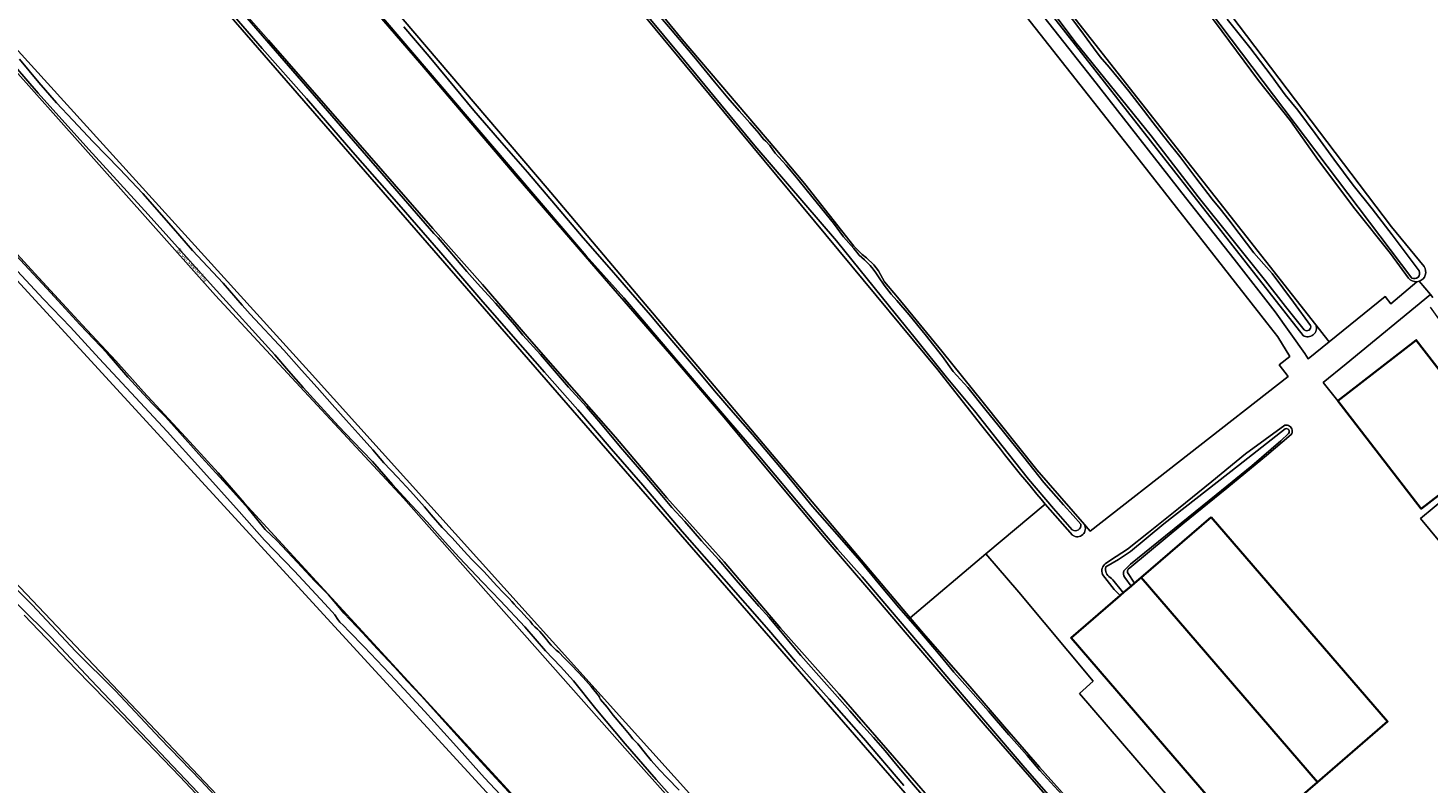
# Model space of a CAD drawing. Header units: metres. Extents: x 149984 to 156489, y 469398 to 478068.
# Tile 418 of 656: x 152881 to 153192, y 474828 to 474996. Entities that reach past the tile are written whole.
import ezdxf
from ezdxf.enums import TextEntityAlignment as Align

# ---------------------------------------------------------------- set-up
doc = ezdxf.new("R2010")
doc.units = ezdxf.units.M
doc.header["$LTSCALE"] = 0.75
for name, color, linetype, lineweight in [('B-WE-GR-GRAS-GV', 252, 'Continuous', 13), ('B-WE-OG-BEBOUWING-GV', 6, 'Continuous', 35), ('B-WE-OG-BEBOUWING_LOODS-GV', 6, 'Continuous', 18), ('B-WE-OG-TERREIN_ERF-GV', 252, 'Continuous', 18), ('B-WE-OG-TERREIN_OEVER-GV', 252, 'Continuous', 18), ('B-WE-OG-TOPOGRAFIE-T18', 7, 'Continuous', 18), ('B-WE-OG-WATER-GV', 252, 'Continuous', 18), ('B-WE-OG-WATER_SLOOT-GV', 252, 'Continuous', 18)]:
    doc.layers.add(name, color=color, linetype=linetype, lineweight=lineweight)
doc.styles.add('NLCS-ISO-M500-T18', font='NLCS-ISO.ttf', dxfattribs={"height": 0.9})

msp = doc.modelspace()

# ---------------------------------------------------------------- linework, layer by layer
at = {"layer": 'B-WE-GR-GRAS-GV', "flags": 128}
for points in [[(152904.45, 475316.603), (152910.741, 475309.46), (152982.443, 475215.334), (153087.665, 475078.617), (153184.01, 474951.492), (153191.224, 474942.649)], [(153117.104, 474883.923), (153161.062, 474918.219), (153159.104, 474920.812), (153161.427, 474922.652), (153158.771, 474927.045), (153156.337, 474930.15), (153126.624, 474968.055), (153067.489, 475043.197), (153005.673, 475121.897), (153003.88, 475124.181), (152978.854, 475156.042), (152939.563, 475206.313), (152935.595, 475209.884), (152929.112, 475213.986), (152923.821, 475217.557), (152921.968, 475219.805), (152916.209, 475226.791), (152915.751, 475227.347), (152914.501, 475229.124), (152875.499, 475284.511), (152874.594, 475283.879), (152871.742, 475287.792), (152870.86, 475290.372)], [(152807.113, 475193.36), (152835.535, 475149.901), (152849.492, 475131.941), (152859.533, 475120.51), (152996.556, 474960.005), (153077.139, 474864.717), (153093.965, 474878.912), (153107.12, 474889.919)], [(152965.03, 475179.106), (152986.702, 475151.347), (152997.064, 475138.522), (153001.755, 475132.524), (153007.9, 475124.598), (153016.328, 475113.796), (153021.706, 475106.636), (153028, 475098.739), (153042.488, 475080.213), (153054.126, 475065.368), (153062.171, 475054.918), (153092.988, 475015.699), (153117.66, 474984.347), (153138.264, 474957.984), (153149.1, 474944.297), (153158.215, 474932.63), (153164.776, 474923.367), (153165.474, 474922.177), (153170.139, 474925.942), (153169.852, 474926.307), (153167.193, 474929.689)], [(153187.787, 474940.091), (153183.753, 474945.558), (153175.893, 474955.487), (153167.813, 474966.189), (153161.599, 474974.979), (153154.487, 474983.955), (153144.682, 474997.081), (153138.361, 475005.356), (153132.887, 475012.83), (153124.317, 475024.128), (153113.297, 475038.595), (153106.828, 475047.193), (153098.313, 475058.533), (153097.914, 475059.069), (153080.506, 475081.704), (153073.811, 475090.972), (153040.291, 475133.953), (153025.684, 475152.605), (153006.05, 475178.111)], [(153092.794, 474907.684), (153083.267, 474919.713), (153039.311, 474972.685), (152983.315, 475040.482), (152978.124, 475046.547), (152967.89, 475058.644), (152958.94, 475069.246), (152946.737, 475083.951), (152935.608, 475097.472), (152927.052, 475107.838), (152917.997, 475118.78), (152909.719, 475128.675), (152900.664, 475139.568), (152891.947, 475150.019), (152882.286, 475161.823)], [(152751.569, 475143.302), (152750.027, 475145.523), (152749.119, 475145.139), (152693.959, 475079.261), (152696.018, 475076.5), (152703.077, 475067.037), (152727.09, 475034.843), (152750.573, 475007.902), (152846.69, 474905.96), (152973.753, 474772.161), (153001.22, 474743.172), (153046.023, 474695.886), (153073.339, 474727.645), (152807.424, 475017.462)], [(153092.094, 474748.805), (153081.51, 474760.66), (153065.922, 474777.853), (153047.743, 474797.811), (153031.347, 474816.047), (153014.398, 474835.079), (152964.651, 474891.214), (152941.714, 474915.972), (152922.975, 474936.233), (152847.782, 475020.644), (152814.466, 475057.94), (152789.573, 475086.552), (152786.823, 475090.191), (152771.994, 475112.661), (152757.665, 475133.684)], [(153164.38, 474927.375), (153156.86, 474936.94), (153120.3, 474983.54), (153107.44, 475000), (153107.08, 475000.45), (153097.133, 475013.165), (153085.084, 475028.064), (153069.41, 475047.909), (153055.57, 475065.293), (153046.214, 475077.513), (153035.676, 475091.069), (153028.24, 475100.998), (153021.694, 475109.174), (153009.971, 475123.995), (153007.235, 475127.454), (153004.541, 475130.861)], [(153012.376, 475126.594), (153167.193, 474929.689), (153169.852, 474926.307), (153170.139, 474925.942), (153182.613, 474936.012), (153183.862, 474934.349), (153189.613, 474939.281)], [(153114.144, 474817.375), (153093.828, 474840.757), (153077.753, 474859.483), (153068.391, 474870.42), (153058.076, 474882.492), (153049.913, 474892.172), (153041.872, 474901.872), (153035.876, 474909.128), (153023.818, 474923.257), (153009.286, 474939.959), (152989.701, 474962.686), (152968.305, 474987.889), (152953.757, 475004.768), (152947.282, 475012.132), (152945.303, 475014.308), (152938.541, 475022.517), (152931.584, 475030.833), (152921.333, 475042.785), (152911.406, 475054.363), (152904.169, 475062.98), (152895.212, 475073.396), (152884.92, 475085.739), (152875.239, 475097)], [(152877.856, 475058.491), (152883.227, 475052.276), (152888.609, 475046.126), (152891.916, 475041.909), (152896.262, 475037.093), (152903.661, 475028.592), (152910.794, 475020.427), (152915.526, 475014.903), (152921.352, 475008.088), (152934.673, 474992.922), (152951.538, 474973.618), (152971.162, 474951.102), (152982.184, 474938.665), (152992.597, 474926.584), (153002.575, 474915.211), (153011.714, 474904.754), (153023.1, 474891.31), (153035.888, 474877.128), (153048.346, 474862.398), (153061.366, 474847.704), (153073.65, 474833.578), (153085.895, 474819.554)], [(152809.644, 475020.201), (152810.443, 475019.334), (152868.292, 474956.515), (152873.262, 474951.448), (152882.828, 474941.082), (152893.367, 474929.728), (152900.805, 474921.721), (152906.96, 474914.804), (152917.267, 474903.764), (152923.525, 474896.872), (152929.332, 474890.211), (153074.813, 474732.063), (153075.97, 474730.35), (153076.185, 474730.571), (153093.21, 474747.166), (153093.895, 474747.834), (153093.995, 474747.912), (153096.035, 474749.508), (153096.498, 474749.87), (153094.978, 474751.557)], [(153008.489, 475015.094), (153026.56, 474993.043), (153047.102, 474968.917), (153053.667, 474961.044), (153064.671, 474947.193), (153066.518, 474945.284), (153067.429, 474944.582), (153069.058, 474943.054), (153070.089, 474941.688), (153071.459, 474939.247), (153074.337, 474935.815), (153084.199, 474923.899), (153093.367, 474912.445), (153105.288, 474897.519), (153115.835, 474885.406), (153117.104, 474883.923)], [(153190.182, 474939.399), (153192.699, 474936.413), (153193.192, 474935.783)], [(153193.192, 474935.783), (153192.699, 474936.413), (153173.964, 474921.077), (153168.866, 474916.906), (153172.101, 474912.869), (153177.351, 474916.926), (153189.508, 474926.32), (153208.033, 474902.346), (153213.501, 474906.625), (153212.162, 474908.316), (153197.249, 474927.215), (153192.681, 474933.612)], [(152819.8, 474882.405), (152886.392, 474814.938), (152984.353, 474712.234), (153007.458, 474689.148), (153023.498, 474672.545), (153023.522, 474672.571), (153043.479, 474693.426), (153043.614, 474693.568), (153042.387, 474694.437), (153040.81, 474695.962), (153031.869, 474705.49), (153019.84, 474718.21), (153007.592, 474731.251), (152993.851, 474745.84), (152983.751, 474756.851), (152976.772, 474764.144), (152958.904, 474783.225), (152940.926, 474802.206), (152926.89, 474816.864), (152914.999, 474829.482), (152902.119, 474842.866), (152891.964, 474853.311), (152880.437, 474865.244)]]:
    msp.add_lwpolyline(points, dxfattribs=at)
for points in [[(152755.638, 475146.347), (152761.577, 475136.287), (152766.084, 475128.653), (152786.722, 475097.035), (152796.115, 475084.203), (152878.4, 474991.334), (152943.752, 474919.368), (153094.978, 474751.557), (153096.498, 474749.87), (153103.603, 474756.118), (153114.733, 474765.904), (153122.478, 474772.259), (152828.519, 475110.633), (152824.009, 475115.893), (152819.144, 475122.452), (152814.22, 475129.267), (152810.198, 475135.148), (152787.128, 475170.364), (152781.396, 475179.115), (152779.181, 475182.496), (152753.12, 475150.613), (152755.634, 475146.354)], [(153077.139, 474864.717), (153080.081, 474861.238), (153090.838, 474848.904), (153098.089, 474840.484), (153105.886, 474831.54), (153114.75, 474821.597), (153121.64, 474813.664), (153128.987, 474805.232), (153142.54, 474790.078), (153143.189, 474789.388), (153155.952, 474800.053), (153155.242, 474800.83), (153114.742, 474847.887), (153117.783, 474850.635), (153101.305, 474870.374), (153093.965, 474878.912)]]:
    msp.add_lwpolyline(points, close=True, dxfattribs=at)
at = {"layer": 'B-WE-GR-GRAS-GV'}
for points in [[(153191.224, 474942.649, -0.4962625), (153190.182, 474939.399)], [(153189.613, 474939.281, -0.2474333), (153187.787, 474940.091)], [(153167.193, 474929.689, -0.7339341), (153164.38, 474927.375)], [(153107.12, 474889.919, -0.0086657), (153092.794, 474907.684)]]:
    msp.add_lwpolyline(points, format="xyb", dxfattribs=at)
at = {"layer": 'B-WE-OG-BEBOUWING-GV', "flags": 128}
for points in [[(153177.351, 474916.926), (153172.101, 474912.869), (153190.627, 474888.896), (153202.365, 474897.966), (153208.033, 474902.346), (153189.508, 474926.32)], [(153143.957, 474887.056), (153128.415, 474873.645), (153167.604, 474828.232), (153183.145, 474841.643)], [(153126.97, 474872.398), (153126.195, 474871.729), (153124.587, 474870.342), (153123.746, 474869.616), (153112.874, 474860.234), (153152.062, 474814.82), (153167.604, 474828.232), (153128.415, 474873.645)]]:
    msp.add_lwpolyline(points, close=True, dxfattribs=at)
at = {"layer": 'B-WE-OG-BEBOUWING_LOODS-GV', "flags": 128}
msp.add_lwpolyline([(153202.573, 474896.773), (153190.447, 474886.729), (153215.826, 474856.091), (153227.952, 474866.135)], close=True, dxfattribs=at)
at = {"layer": 'B-WE-OG-TERREIN_ERF-GV', "flags": 128}
for points in [[(153189.613, 474939.281), (153183.862, 474934.349), (153182.613, 474936.012), (153170.139, 474925.942), (153165.474, 474922.177), (153164.776, 474923.367), (153158.215, 474932.63), (153149.1, 474944.297), (153138.264, 474957.984), (153117.66, 474984.347), (153092.988, 475015.699), (153062.171, 475054.918), (153054.126, 475065.368), (153042.488, 475080.213), (153028, 475098.739), (153021.706, 475106.636), (153016.328, 475113.796), (153007.9, 475124.598), (153001.755, 475132.524), (152997.064, 475138.522), (152986.702, 475151.347), (152965.03, 475179.106)], [(152978.854, 475156.042), (153003.88, 475124.181), (153005.673, 475121.897), (153067.489, 475043.197), (153126.624, 474968.055), (153156.337, 474930.15), (153158.771, 474927.045), (153161.427, 474922.652), (153159.104, 474920.812), (153161.062, 474918.219), (153117.104, 474883.923), (153115.835, 474885.406)], [(153229.005, 474852.039), (153227.353, 474854.163), (153233.959, 474859.399), (153231.578, 474862.707), (153227.952, 474866.135), (153215.826, 474856.091), (153190.447, 474886.729), (153202.573, 474896.773), (153202.365, 474897.966), (153190.627, 474888.896), (153172.101, 474912.869), (153168.866, 474916.906), (153173.964, 474921.077), (153192.699, 474936.413), (153190.182, 474939.399)], [(153136.747, 474888.939), (153144.111, 474894.953), (153151.616, 474901.046), (153160.35, 474907.412)], [(153161.754, 474905.355), (153156.282, 474900.709), (153147.471, 474893.427), (153137.706, 474885.534), (153126.328, 474876.156), (153125.581, 474875.514)], [(153113.185, 474882.997), (153107.12, 474889.919), (153093.965, 474878.912), (153101.305, 474870.374), (153117.783, 474850.635), (153114.742, 474847.887), (153155.242, 474800.83), (153155.952, 474800.053), (153143.189, 474789.388), (153142.54, 474790.078)], [(153120.426, 474876.67), (153121.614, 474877.45), (153125.432, 474879.957), (153130.096, 474883.601), (153136.747, 474888.939)], [(153125.414, 474874.72), (153126.97, 474872.398), (153128.415, 474873.645), (153143.957, 474887.056), (153183.145, 474841.643), (153167.604, 474828.232), (153152.062, 474814.82), (153112.874, 474860.234), (153123.746, 474869.616), (153122.469, 474870.949), (153119.865, 474874.32)]]:
    msp.add_lwpolyline(points, dxfattribs=at)
at = {"layer": 'B-WE-OG-TERREIN_ERF-GV'}
for points in [[(153190.182, 474939.399, -0.0664763), (153189.613, 474939.281)], [(153160.35, 474907.412, -0.4234649), (153161.956, 474906.339)], [(153161.956, 474906.339, -0.193289), (153161.754, 474905.355)], [(153115.835, 474885.406, -0.7861195), (153113.185, 474882.997)], [(153119.865, 474874.32, -0.1683033), (153119.799, 474875.688)], [(153119.799, 474875.688, -0.1417254), (153120.426, 474876.67)], [(153125.581, 474875.514, 0.1578649), (153125.414, 474874.72)]]:
    msp.add_lwpolyline(points, format="xyb", dxfattribs=at)
at = {"layer": 'B-WE-OG-TERREIN_OEVER-GV', "flags": 128}
for points in [[(153191.224, 474942.649), (153184.01, 474951.492), (153087.665, 475078.617), (152982.443, 475215.334), (152910.741, 475309.46), (152904.45, 475316.603)], [(152900.266, 475315.645), (152902.38, 475313.743), (152978.246, 475215.309), (152993.674, 475194.614), (153006.05, 475178.111), (153025.684, 475152.605), (153040.291, 475133.953), (153073.811, 475090.972), (153080.506, 475081.704), (153097.914, 475059.069), (153098.313, 475058.533), (153106.828, 475047.193), (153113.297, 475038.595), (153124.317, 475024.128), (153132.887, 475012.83), (153138.361, 475005.356), (153144.682, 474997.081), (153154.487, 474983.955), (153161.599, 474974.979), (153167.813, 474966.189), (153175.893, 474955.487), (153183.753, 474945.558), (153187.787, 474940.091)], [(153113.153, 474884.22), (153108.94, 474888.942), (153103.397, 474895.442), (153097.517, 474902.908), (153091.454, 474910.626), (153085.177, 474918.199), (153078.28, 474926.763), (153072.579, 474933.788), (153060.828, 474948.356), (153042.694, 474969.417), (153026.027, 474989.643), (153003.875, 475016.322), (152983.821, 475040.705), (152969.37, 475057.366), (152880.199, 475165.33), (152877.42, 475166.786), (152872.526, 475168.241), (152872.138, 475168.381), (152867.283, 475174.721), (152860.171, 475184.667), (152853.746, 475194.458), (152846.632, 475205.159), (152839.285, 475216.088), (152834.095, 475224.471)], [(153142.54, 474790.078), (153128.987, 474805.232), (153121.64, 474813.664), (153114.75, 474821.597), (153105.886, 474831.54), (153098.089, 474840.484), (153090.838, 474848.904), (153080.081, 474861.238), (153077.139, 474864.717), (152996.556, 474960.005), (152859.533, 475120.51), (152849.492, 475131.941), (152835.535, 475149.901), (152807.113, 475193.36)], [(152804.345, 475191.414), (152808.714, 475183.911), (152821.637, 475164.525), (152832.105, 475149.16), (152840.368, 475136.989), (152843.638, 475133), (152850.504, 475125.251), (152859.061, 475115.618), (152867.691, 475105.35), (152875.239, 475097), (152884.92, 475085.739), (152895.212, 475073.396), (152904.169, 475062.98), (152911.406, 475054.363), (152921.333, 475042.785), (152931.584, 475030.833), (152938.541, 475022.517), (152945.303, 475014.308), (152947.282, 475012.132), (152953.757, 475004.768), (152968.305, 474987.889), (152989.701, 474962.686), (153009.286, 474939.959), (153023.818, 474923.257)], [(153139.486, 474789.36), (153102.601, 474831.389), (153093.981, 474841.539), (153086.141, 474850.714), (153079.25, 474858.818), (153074.523, 474864.351), (153066.461, 474873.764), (153061.032, 474879.889), (153058.497, 474882.884), (153050.689, 474892.206), (153043.683, 474900.472), (153036.389, 474909.001), (153028.757, 474917.89), (153021.462, 474926.462), (153013.585, 474935.687), (153005.249, 474945.013), (152925.558, 475038.383), (152882.661, 475089.1), (152849.605, 475127.202), (152841.932, 475135.669), (152812.45, 475179.394), (152809.193, 475184.457), (152805.243, 475190.755)], [(152787.128, 475170.364), (152810.198, 475135.148), (152814.22, 475129.267), (152819.144, 475122.452), (152824.009, 475115.893), (152828.519, 475110.633), (153122.478, 474772.259), (153122.652, 474772.411), (153124.264, 474773.826)], [(152882.286, 475161.823), (152891.947, 475150.019), (152900.664, 475139.568), (152909.719, 475128.675), (152917.997, 475118.78), (152927.052, 475107.838), (152935.608, 475097.472), (152946.737, 475083.951), (152958.94, 475069.246), (152967.89, 475058.644), (152978.124, 475046.547), (152983.315, 475040.482), (153039.311, 474972.685), (153083.267, 474919.713), (153092.794, 474907.684)], [(152757.665, 475133.684), (152771.994, 475112.661), (152786.823, 475090.191), (152789.573, 475086.552), (152814.466, 475057.94), (152847.782, 475020.644), (152922.975, 474936.233), (152941.714, 474915.972), (152964.651, 474891.214), (153014.398, 474835.079), (153031.347, 474816.047), (153047.743, 474797.811), (153065.922, 474777.853), (153081.51, 474760.66), (153092.094, 474748.805)], [(153094.978, 474751.557), (152943.752, 474919.368), (152878.4, 474991.334), (152796.115, 475084.203), (152786.722, 475097.035), (152766.084, 475128.653), (152761.577, 475136.287)], [(153188.512, 474940.091), (153096.399, 475062.009), (153089.632, 475070.789), (153067.187, 475100.858), (153049.774, 475123.067), (153040.618, 475134.383)], [(153007.786, 475127.843), (153007.235, 475127.454), (153009.971, 475123.995), (153021.694, 475109.174), (153028.24, 475100.998), (153035.676, 475091.069), (153046.214, 475077.513), (153055.57, 475065.293), (153069.41, 475047.909), (153085.084, 475028.064), (153097.133, 475013.165), (153107.08, 475000.45), (153107.44, 475000), (153120.3, 474983.54), (153156.86, 474936.94), (153164.38, 474927.375)], [(153164.645, 474928.587), (153160.463, 474933.75), (153156.04, 474939.454), (153141.115, 474958.105), (153130.636, 474971.637), (153113.692, 474992.625), (153103.138, 475006.788), (153096.033, 475015.518), (153088.438, 475025.04), (153081.171, 475034.028), (153072.955, 475044.34), (153060.022, 475060.785), (153049.39, 475074.228), (153041.925, 475084.117), (153033.794, 475094.501), (153026.654, 475104.278), (153019.082, 475113.594), (153010.752, 475124.07), (153010.423, 475124.489), (153007.786, 475127.843)], [(153167.193, 474929.689), (153012.376, 475126.594)], [(153085.895, 474819.554), (153073.65, 474833.578), (153061.366, 474847.704), (153048.346, 474862.398), (153035.888, 474877.128), (153023.1, 474891.31), (153011.714, 474904.754), (153002.575, 474915.211), (152992.597, 474926.584), (152982.184, 474938.665), (152971.162, 474951.102), (152951.538, 474973.618), (152934.673, 474992.922), (152921.352, 475008.088), (152915.526, 475014.903), (152910.794, 475020.427), (152903.661, 475028.592), (152896.262, 475037.093), (152891.916, 475041.909), (152888.609, 475046.126), (152883.227, 475052.276), (152877.856, 475058.491)], [(153075.743, 474827.472), (153066.784, 474837.973), (153059.208, 474846.628), (153051.699, 474855.007), (153045.793, 474861.94), (153035.8, 474873.349), (153026.558, 474883.841), (153017.811, 474894.126), (153010.761, 474902.177), (153003.377, 474910.863), (152995.94, 474919.189), (152989.563, 474926.516), (152981.879, 474935.337), (152972.932, 474945.703), (152963.603, 474956.417), (152953.391, 474968.015), (152943.135, 474979.947), (152933.288, 474991.013), (152922.327, 475003.728), (152912.361, 475015.462), (152899.476, 475030.239), (152889.299, 475042.103), (152878.095, 475054.919)], [(153075.97, 474730.35), (153074.813, 474732.063), (152929.332, 474890.211), (152923.525, 474896.872), (152917.267, 474903.764), (152906.96, 474914.804), (152900.805, 474921.721), (152893.367, 474929.728), (152882.828, 474941.082), (152873.262, 474951.448), (152868.292, 474956.515), (152810.443, 475019.334), (152809.644, 475020.201)], [(152807.424, 475017.462), (153073.339, 474727.645), (153073.909, 474728.231), (153075.97, 474730.35)], [(153115.835, 474885.406), (153105.288, 474897.519), (153093.367, 474912.445), (153084.199, 474923.899), (153074.337, 474935.815), (153071.459, 474939.247), (153070.089, 474941.688), (153069.058, 474943.054), (153067.429, 474944.582), (153066.518, 474945.284), (153064.671, 474947.193), (153053.667, 474961.044), (153047.102, 474968.917), (153026.56, 474993.043), (153008.489, 475015.094)], [(152919.389, 475010.048), (152971.388, 474950.014), (152972.348, 474948.993), (152974.962, 474945.957), (152978.711, 474941.55), (152981.097, 474938.893), (152985.083, 474934.505), (152989.39, 474929.62), (152991.182, 474927.427), (152995.06, 474923.136), (153001.31, 474915.864), (153005.304, 474911.48), (153008.465, 474907.831), (153012.858, 474902.528), (153017.1, 474897.654), (153022.007, 474891.807), (153024.273, 474889.191), (153027.124, 474886.032), (153030.831, 474881.794), (153034.691, 474877.552), (153039, 474872.529), (153042.146, 474868.891), (153043.577, 474867.258), (153045.842, 474864.74), (153048.71, 474861.253), (153052.896, 474856.323), (153056.855, 474851.825), (153060.427, 474847.796), (153063.794, 474844.031), (153066.095, 474841.324), (153068.983, 474838.098), (153071.583, 474835.127), (153073.9, 474832.333), (153077.482, 474828.145), (153080.201, 474824.954)], [(153109.3, 475002.701), (153115.04, 474995.043), (153117.826, 474991.196), (153119.342, 474989.158), (153121.351, 474986.896), (153123.409, 474984.41), (153125.664, 474981.544), (153128.919, 474977.364), (153131.087, 474974.549), (153134.315, 474970.474), (153136.985, 474967.095), (153140.554, 474962.361), (153144.215, 474957.632), (153145.977, 474955.466), (153147.867, 474953.003), (153150.177, 474950.009), (153153.477, 474945.719), (153155.682, 474943.173), (153157.486, 474941.076), (153162.269, 474934.703), (153166.018, 474929.561)], [(153020.823, 474999.047), (153023.923, 474995.423), (153029.133, 474989.228), (153033.718, 474983.622), (153036.708, 474980.071), (153039.184, 474977.235), (153041.572, 474974.545), (153043.654, 474972.165), (153044.03, 474971.637), (153044.621, 474970.935), (153045.137, 474970.44), (153045.975, 474969.486), (153047.183, 474967.84), (153049.602, 474965.148), (153052.181, 474962.015), (153055.585, 474957.809), (153060.149, 474952.271), (153062.387, 474949.276), (153064.658, 474946.665), (153065.306, 474945.818), (153065.813, 474945.167), (153067.005, 474944.113), (153067.639, 474943.541), (153068.302, 474942.902), (153068.908, 474942.068), (153069.536, 474941.259), (153070.133, 474940.35), (153071.345, 474938.496), (153072.956, 474936.495), (153074.214, 474935.086), (153076.915, 474931.939), (153080.495, 474927.576), (153084.305, 474922.692), (153086.704, 474919.328), (153089.938, 474915.767), (153093.743, 474911.035), (153097.874, 474905.951), (153102.401, 474900.317), (153106.821, 474894.708), (153111.175, 474889.776), (153113.305, 474887.417), (153115.033, 474885.457)], [(153147.493, 474997.543), (153152.528, 474991.282), (153157.265, 474985.046), (153160.381, 474980.759), (153163.235, 474977.316), (153167.027, 474972.149), (153171.214, 474966.509), (153175.498, 474960.713), (153179.686, 474955.438), (153184.122, 474949.705), (153190.14, 474941.659)], [(152964.772, 474995.881), (152970.403, 474989.269), (152974.698, 474984.051), (152980.288, 474977.292), (152985.973, 474970.698), (152992.204, 474963.628), (152998.433, 474956.268), (153004.524, 474948.993), (153010.875, 474941.838), (153015.099, 474936.93), (153019.52, 474931.822), (153022.512, 474928.245), (153026.833, 474923.175), (153030.821, 474918.542), (153033.725, 474915.03), (153037.863, 474910.235), (153042.138, 474905.392), (153050.229, 474895.846), (153055.456, 474889.401), (153061.442, 474882.614), (153065.958, 474877.37), (153070.424, 474872.008), (153074.645, 474866.965), (153079.319, 474861.655), (153083.44, 474856.774), (153086.844, 474852.624), (153090.577, 474848.49), (153094.538, 474843.988), (153099.058, 474838.726), (153103.114, 474834.161), (153105.956, 474830.825), (153110.819, 474825.48)], [(152977.055, 474878.066), (152973.918, 474881.441), (152969.928, 474885.955), (152966.451, 474889.673), (152962.198, 474894.299), (152957.823, 474899.374), (152953.52, 474903.821), (152950.229, 474907.192), (152946.28, 474911.553), (152942.375, 474915.82), (152939.151, 474919.516), (152936.096, 474923.017), (152922.438, 474938.131), (152908.005, 474954.165), (152894.849, 474968.646), (152883.548, 474981.151), (152873.851, 474992.322)], [(152879.424, 474988.705), (152883.686, 474983.521), (152887.675, 474979.003), (152891.238, 474975.097), (152895.796, 474970.356), (152901.648, 474964.335), (152906.787, 474958.878), (152913.588, 474951.081), (152917.869, 474946.182), (152924.646, 474938.987), (152928.862, 474934.067), (152930.649, 474932.094), (152938.118, 474924.058), (152941.999, 474919.652), (152945.5, 474915.811), (152948.849, 474912.023), (152951.979, 474908.544), (152955.298, 474904.874), (152957.852, 474901.964), (152960.337, 474899.071), (152963.314, 474895.912), (152966.231, 474892.815), (152969.368, 474889.285), (152970.793, 474887.535), (152973.277, 474884.764), (152975.497, 474882.421), (152978.104, 474879.54), (152979.88, 474877.639), (152982.492, 474874.933), (152985.424, 474871.819), (152986.812, 474870.284), (152988.14, 474869.005), (152988.759, 474868.293), (152989.253, 474867.712), (152989.857, 474867.063), (152990.713, 474866.133), (152992.099, 474864.612), (152992.779, 474863.913), (152993.303, 474863.232), (152993.845, 474862.679), (152994.394, 474862.152), (152994.927, 474861.62), (152995.801, 474860.606), (152996.102, 474860.216), (152996.463, 474859.791), (152996.954, 474859.206), (152997.478, 474858.624), (152998.044, 474858.02), (152998.592, 474857.535), (152999.157, 474857.046), (153000.369, 474855.785), (153002.097, 474853.999), (153004.58, 474851.434), (153006.356, 474849.412), (153008.197, 474847.166), (153008.167, 474846.963), (153008.237, 474846.821), (153008.43, 474846.582), (153009.87, 474844.878), (153011.19, 474843.071), (153013.354, 474840.599), (153014.832, 474838.819), (153015.59, 474837.853), (153016.686, 474836.711), (153018.404, 474834.605), (153019.661, 474833.016), (153021.52, 474830.932), (153023.172, 474829.175), (153025.9, 474826.455)], [(152876.643, 474947.3), (152885.463, 474937.747), (152892.914, 474929.745), (152898.861, 474923.401), (152903.493, 474918.11), (152905.974, 474915.367), (152908.919, 474912.145), (152911.808, 474909.302), (152915.039, 474905.736), (152919.211, 474901.029), (152922.272, 474897.668), (152926.302, 474893.311), (152930.226, 474888.921), (152932.082, 474886.567), (152933.977, 474884.277), (152936.59, 474881.867), (152941.137, 474876.953), (152944.9, 474872.888), (152948.003, 474869.763), (152949.695, 474867.781), (152951.458, 474865.726), (152955.676, 474861.284), (152958.844, 474857.837), (152962.641, 474853.749), (152965.456, 474850.623), (152968.666, 474847.315), (152972.59, 474842.91), (152976.534, 474838.53), (152980.215, 474834.494), (152984.294, 474830.047), (152988.948, 474825.02)], [(152988.6, 474822.894), (152982.663, 474829.184), (152975.77, 474836.84), (152969.351, 474843.964), (152962.958, 474850.819), (152955.975, 474858.229), (152952.634, 474861.641), (152951.346, 474862.986), (152950.572, 474863.742), (152950.087, 474864.302), (152949.407, 474865.329), (152948.845, 474866.047), (152947.14, 474867.865), (152940.494, 474875.037), (152933.812, 474881.953), (152928.192, 474888.283), (152919.666, 474897.777), (152912.245, 474906.027), (152904.212, 474914.591), (152897.078, 474922.246), (152890.739, 474929.172), (152884.768, 474935.435), (152878.89, 474941.686)], [(153023.818, 474923.257), (153035.876, 474909.128), (153041.872, 474901.872), (153049.913, 474892.172), (153058.076, 474882.492), (153068.391, 474870.42), (153077.753, 474859.483), (153093.828, 474840.757), (153114.144, 474817.375), (153130.178, 474798.697), (153137.921, 474789.975)], [(153042.536, 474695.066), (153035.503, 474702.452), (153018.526, 474720.475), (153013.684, 474725.493), (152953.907, 474789.255), (152895.371, 474850.872), (152886.349, 474860.396), (152879.262, 474867.425), (152872.415, 474874.753), (152862.848, 474885.029), (152854.807, 474893.257), (152849.911, 474898.64), (152841.689, 474907.212), (152831.9, 474917.439)], [(153160.35, 474907.412), (153151.616, 474901.046), (153144.111, 474894.953), (153136.747, 474888.939), (153130.096, 474883.601), (153125.432, 474879.957), (153121.614, 474877.45), (153120.426, 474876.67)], [(153120.596, 474875.974), (153123.405, 474877.65), (153126.044, 474879.417), (153133.457, 474885.513), (153150.026, 474898.498), (153160.431, 474906.613)], [(152880.437, 474865.244), (152891.964, 474853.311), (152902.119, 474842.866), (152914.999, 474829.482), (152926.89, 474816.864), (152940.926, 474802.206), (152958.904, 474783.225), (152976.772, 474764.144), (152983.751, 474756.851), (152993.851, 474745.84), (153007.592, 474731.251), (153019.84, 474718.21), (153031.869, 474705.49), (153040.81, 474695.962), (153042.387, 474694.437), (153043.614, 474693.568), (153045.707, 474695.582), (153046.023, 474695.886), (153001.22, 474743.172), (152973.753, 474772.161), (152846.69, 474905.96)], [(153161.141, 474905.612), (153159.454, 474903.985), (153152.976, 474898.413), (153145.075, 474892.015), (153126.038, 474876.594), (153124.579, 474875.128)], [(153125.581, 474875.514), (153126.328, 474876.156), (153137.706, 474885.534), (153147.471, 474893.427), (153156.282, 474900.709), (153161.754, 474905.355)], [(153107.12, 474889.919), (153113.185, 474882.997)], [(153092.292, 474749.613), (153088.108, 474753.987), (153081.443, 474761.776), (153073.369, 474770.489), (153066.027, 474778.755), (153060.332, 474784.889), (153053.175, 474792.563), (153046.096, 474800.439), (153039.86, 474807.516), (153032.781, 474815.48), (153027.402, 474821.345), (153020.798, 474828.799), (153013.888, 474836.718), (153007.395, 474844.509), (153002.402, 474850.667), (152999.503, 474853.859), (152996.19, 474857.385), (152991.585, 474862.665), (152986.195, 474868.479), (152982.221, 474872.562), (152977.055, 474878.066)], [(152876.662, 474873.122), (152882.255, 474867.585), (152891.849, 474857.317), (152900.754, 474848.461), (152910.638, 474837.897), (152919.703, 474828.557), (152928.856, 474818.74), (152939.621, 474807.399), (152948.336, 474798.042), (152958.887, 474787.193), (152969.165, 474776.193), (152979.451, 474764.983), (152987.4, 474756.53), (152995.236, 474748.174), (153004.37, 474738.026), (153013.53, 474728.333), (153021.464, 474719.945), (153027.173, 474714.239), (153035.201, 474705.866), (153042.804, 474697.698), (153043.96, 474696.494)], [(153119.865, 474874.32), (153122.469, 474870.949), (153123.746, 474869.616), (153124.587, 474870.342)], [(153124.317, 474870.483), (153122.112, 474873.122), (153121.818, 474873.435), (153121.541, 474873.667)], [(153124.829, 474873.648), (153126.195, 474871.729), (153126.97, 474872.398), (153125.414, 474874.72)]]:
    msp.add_lwpolyline(points, dxfattribs=at)
at = {"layer": 'B-WE-OG-TERREIN_OEVER-GV'}
for points in [[(153190.14, 474941.659, -0.7359688), (153188.512, 474940.091)], [(153190.182, 474939.399, 0.4962625), (153191.224, 474942.649)], [(153187.787, 474940.091, 0.2474333), (153189.613, 474939.281)], [(153189.613, 474939.281, 0.0664763), (153190.182, 474939.399)], [(153164.38, 474927.375, 0.7339341), (153167.193, 474929.689)], [(153166.018, 474929.561, -0.7588567), (153164.645, 474928.587)], [(153092.794, 474907.684, 0.0086657), (153107.12, 474889.919)], [(153161.956, 474906.339, 0.4234649), (153160.35, 474907.412)], [(153160.431, 474906.613, -0.8311966), (153161.141, 474905.612)], [(153161.754, 474905.355, 0.193289), (153161.956, 474906.339)], [(153115.033, 474885.457, -0.6552829), (153113.153, 474884.22)], [(153113.185, 474882.997, 0.7861195), (153115.835, 474885.406)], [(153119.799, 474875.688, 0.1683033), (153119.865, 474874.32)], [(153120.426, 474876.67, 0.1417254), (153119.799, 474875.688)], [(153121.541, 474873.667, -0.3355607), (153120.596, 474875.974)], [(153125.414, 474874.72, -0.1578649), (153125.581, 474875.514)], [(153124.579, 474875.128, 0.2782017), (153124.829, 474873.648)], [(153124.587, 474870.342, -0.0616294), (153124.317, 474870.483)]]:
    msp.add_lwpolyline(points, format="xyb", dxfattribs=at)
at = {"layer": 'B-WE-OG-WATER-GV', "flags": 128}
for points in [[(153160.431, 474906.613), (153150.026, 474898.498), (153133.457, 474885.513), (153126.044, 474879.417), (153123.405, 474877.65), (153120.596, 474875.974)], [(153124.579, 474875.128), (153126.038, 474876.594), (153145.075, 474892.015), (153152.976, 474898.413), (153159.454, 474903.985), (153161.141, 474905.612)], [(153121.541, 474873.667), (153121.818, 474873.435), (153122.112, 474873.122), (153124.317, 474870.483)], [(153124.587, 474870.342), (153126.195, 474871.729), (153124.829, 474873.648)]]:
    msp.add_lwpolyline(points, dxfattribs=at)
at = {"layer": 'B-WE-OG-WATER-GV'}
for points in [[(153161.141, 474905.612, 0.8311966), (153160.431, 474906.613)], [(153120.596, 474875.974, 0.3355607), (153121.541, 474873.667)], [(153124.829, 474873.648, -0.2782017), (153124.579, 474875.128)], [(153124.317, 474870.483, 0.0616294), (153124.587, 474870.342)]]:
    msp.add_lwpolyline(points, format="xyb", dxfattribs=at)
at = {"layer": 'B-WE-OG-WATER_SLOOT-GV', "flags": 128}
for points in [[(152805.243, 475190.755), (152809.193, 475184.457), (152812.45, 475179.394), (152841.932, 475135.669), (152849.605, 475127.202), (152882.661, 475089.1), (152925.558, 475038.383), (153005.249, 474945.013), (153013.585, 474935.687), (153021.462, 474926.462), (153028.757, 474917.89), (153036.389, 474909.001), (153043.683, 474900.472), (153050.689, 474892.206), (153058.497, 474882.884), (153061.032, 474879.889), (153066.461, 474873.764), (153074.523, 474864.351), (153079.25, 474858.818), (153086.141, 474850.714), (153093.981, 474841.539), (153102.601, 474831.389), (153139.486, 474789.36)], [(153004.213, 475181.618), (153040.618, 475134.383), (153049.774, 475123.067), (153067.187, 475100.858), (153089.632, 475070.789), (153096.399, 475062.009), (153188.512, 474940.091)], [(152872.138, 475168.381), (152872.526, 475168.241), (152877.42, 475166.786), (152880.199, 475165.33), (152969.37, 475057.366), (152983.821, 475040.705), (153003.875, 475016.322), (153026.027, 474989.643), (153042.694, 474969.417), (153060.828, 474948.356), (153072.579, 474933.788), (153078.28, 474926.763), (153085.177, 474918.199), (153091.454, 474910.626), (153097.517, 474902.908), (153103.397, 474895.442), (153108.94, 474888.942), (153113.153, 474884.22)], [(152758.804, 475133.414), (152768.89, 475118.397), (152778.744, 475103.906), (152784.229, 475095.125), (152786.844, 475091.239), (152789.857, 475087.358), (152794.355, 475081.934), (152803.181, 475072.086), (152813.047, 475060.259), (152822.238, 475049.562), (152834.192, 475036.449), (152847.713, 475021.624), (152857.319, 475010.992), (152866.037, 475001.167), (152873.851, 474992.322), (152883.548, 474981.151), (152894.849, 474968.646), (152908.005, 474954.165), (152922.438, 474938.131), (152936.096, 474923.017)], [(152878.095, 475054.919), (152889.299, 475042.103), (152899.476, 475030.239), (152912.361, 475015.462), (152922.327, 475003.728), (152933.288, 474991.013), (152943.135, 474979.947), (152953.391, 474968.015), (152963.603, 474956.417), (152972.932, 474945.703), (152981.879, 474935.337), (152989.563, 474926.516), (152995.94, 474919.189), (153003.377, 474910.863), (153010.761, 474902.177), (153017.811, 474894.126), (153026.558, 474883.841), (153035.8, 474873.349), (153045.793, 474861.94), (153051.699, 474855.007), (153059.208, 474846.628), (153066.784, 474837.973), (153075.743, 474827.472)], [(153080.201, 474824.954), (153077.482, 474828.145), (153073.9, 474832.333), (153071.583, 474835.127), (153068.983, 474838.098), (153066.095, 474841.324), (153063.794, 474844.031), (153060.427, 474847.796), (153056.855, 474851.825), (153052.896, 474856.323), (153048.71, 474861.253), (153045.842, 474864.74), (153043.577, 474867.258), (153042.146, 474868.891), (153039, 474872.529), (153034.691, 474877.552), (153030.831, 474881.794), (153027.124, 474886.032), (153024.273, 474889.191), (153022.007, 474891.807), (153017.1, 474897.654), (153012.858, 474902.528), (153008.465, 474907.831), (153005.304, 474911.48), (153001.31, 474915.864), (152995.06, 474923.136), (152991.182, 474927.427), (152989.39, 474929.62), (152985.083, 474934.505), (152981.097, 474938.893), (152978.711, 474941.55), (152974.962, 474945.957), (152972.348, 474948.993), (152971.388, 474950.014), (152919.389, 475010.048)], [(153103.138, 475006.788), (153113.692, 474992.625), (153130.636, 474971.637), (153141.115, 474958.105), (153156.04, 474939.454), (153160.463, 474933.75), (153164.645, 474928.587)], [(153166.018, 474929.561), (153162.269, 474934.703), (153157.486, 474941.076), (153155.682, 474943.173), (153153.477, 474945.719), (153150.177, 474950.009), (153147.867, 474953.003), (153145.977, 474955.466), (153144.215, 474957.632), (153140.554, 474962.361), (153136.985, 474967.095), (153134.315, 474970.474), (153131.087, 474974.549), (153128.919, 474977.364), (153125.664, 474981.544), (153123.409, 474984.41), (153121.351, 474986.896), (153119.342, 474989.158), (153117.826, 474991.196), (153115.04, 474995.043), (153109.3, 475002.701)], [(153115.033, 474885.457), (153113.305, 474887.417), (153111.175, 474889.776), (153106.821, 474894.708), (153102.401, 474900.317), (153097.874, 474905.951), (153093.743, 474911.035), (153089.938, 474915.767), (153086.704, 474919.328), (153084.305, 474922.692), (153080.495, 474927.576), (153076.915, 474931.939), (153074.214, 474935.086), (153072.956, 474936.495), (153071.345, 474938.496), (153070.133, 474940.35), (153069.536, 474941.259), (153068.908, 474942.068), (153068.302, 474942.902), (153067.639, 474943.541), (153067.005, 474944.113), (153065.813, 474945.167), (153065.306, 474945.818), (153064.658, 474946.665), (153062.387, 474949.276), (153060.149, 474952.271), (153055.585, 474957.809), (153052.181, 474962.015), (153049.602, 474965.148), (153047.183, 474967.84), (153045.975, 474969.486), (153045.137, 474970.44), (153044.621, 474970.935), (153044.03, 474971.637), (153043.654, 474972.165), (153041.572, 474974.545), (153039.184, 474977.235), (153036.708, 474980.071), (153033.718, 474983.622), (153029.133, 474989.228), (153023.923, 474995.423), (153020.823, 474999.047)], [(153190.14, 474941.659), (153184.122, 474949.705), (153179.686, 474955.438), (153175.498, 474960.713), (153171.214, 474966.509), (153167.027, 474972.149), (153163.235, 474977.316), (153160.381, 474980.759), (153157.265, 474985.046), (153152.528, 474991.282), (153147.493, 474997.543)], [(153015.099, 474936.93), (153010.875, 474941.838), (153004.524, 474948.993), (152998.433, 474956.268), (152992.204, 474963.628), (152985.973, 474970.698), (152980.288, 474977.292), (152974.698, 474984.051), (152970.403, 474989.269), (152964.772, 474995.881)], [(153025.9, 474826.455), (153023.172, 474829.175), (153021.52, 474830.932), (153019.661, 474833.016), (153018.404, 474834.605), (153016.686, 474836.711), (153015.59, 474837.853), (153014.832, 474838.819), (153013.354, 474840.599), (153011.19, 474843.071), (153009.87, 474844.878), (153008.43, 474846.582), (153008.237, 474846.821), (153008.167, 474846.963), (153008.197, 474847.166), (153006.356, 474849.412), (153004.58, 474851.434), (153002.097, 474853.999), (153000.369, 474855.785), (152999.157, 474857.046), (152998.592, 474857.535), (152998.044, 474858.02), (152997.478, 474858.624), (152996.954, 474859.206), (152996.463, 474859.791), (152996.102, 474860.216), (152995.801, 474860.606), (152994.927, 474861.62), (152994.394, 474862.152), (152993.845, 474862.679), (152993.303, 474863.232), (152992.779, 474863.913), (152992.099, 474864.612), (152990.713, 474866.133), (152989.857, 474867.063), (152989.253, 474867.712), (152988.759, 474868.293), (152988.14, 474869.005), (152986.812, 474870.284), (152985.424, 474871.819), (152982.492, 474874.933), (152979.88, 474877.639), (152978.104, 474879.54), (152975.497, 474882.421), (152973.277, 474884.764), (152970.793, 474887.535), (152969.368, 474889.285), (152966.231, 474892.815), (152963.314, 474895.912), (152960.337, 474899.071), (152957.852, 474901.964), (152955.298, 474904.874), (152951.979, 474908.544), (152948.849, 474912.023), (152945.5, 474915.811), (152941.999, 474919.652), (152938.118, 474924.058), (152930.649, 474932.094), (152928.862, 474934.067), (152924.646, 474938.987), (152917.869, 474946.182), (152913.588, 474951.081), (152906.787, 474958.878), (152901.648, 474964.335), (152895.796, 474970.356), (152891.238, 474975.097), (152887.675, 474979.003), (152883.686, 474983.521), (152879.424, 474988.705)], [(152988.948, 474825.02), (152984.294, 474830.047), (152980.215, 474834.494), (152976.534, 474838.53), (152972.59, 474842.91), (152968.666, 474847.315), (152965.456, 474850.623), (152962.641, 474853.749), (152958.844, 474857.837), (152955.676, 474861.284), (152951.458, 474865.726), (152949.695, 474867.781), (152948.003, 474869.763), (152944.9, 474872.888), (152941.137, 474876.953), (152936.59, 474881.867), (152933.977, 474884.277), (152932.082, 474886.567), (152930.226, 474888.921), (152926.302, 474893.311), (152922.272, 474897.668), (152919.211, 474901.029), (152915.039, 474905.736), (152911.808, 474909.302), (152908.919, 474912.145), (152905.974, 474915.367), (152903.493, 474918.11), (152898.861, 474923.401), (152892.914, 474929.745), (152885.463, 474937.747), (152876.643, 474947.3)], [(152878.89, 474941.686), (152884.768, 474935.435), (152890.739, 474929.172), (152897.078, 474922.246), (152904.212, 474914.591), (152912.245, 474906.027), (152919.666, 474897.777), (152928.192, 474888.283), (152933.812, 474881.953), (152940.494, 474875.037), (152947.14, 474867.865), (152948.845, 474866.047), (152949.407, 474865.329), (152950.087, 474864.302), (152950.572, 474863.742), (152951.346, 474862.986), (152952.634, 474861.641), (152955.975, 474858.229), (152962.958, 474850.819), (152969.351, 474843.964), (152975.77, 474836.84), (152982.663, 474829.184), (152988.6, 474822.894)], [(152815.026, 474935.459), (152818.788, 474931.569), (152826.587, 474923.269), (152831.9, 474917.439), (152841.689, 474907.212), (152849.911, 474898.64), (152854.807, 474893.257), (152862.848, 474885.029), (152872.415, 474874.753), (152879.262, 474867.425), (152886.349, 474860.396), (152895.371, 474850.872), (152953.907, 474789.255), (153013.684, 474725.493), (153018.526, 474720.475), (153035.503, 474702.452), (153042.536, 474695.066)], [(153110.819, 474825.48), (153105.956, 474830.825), (153103.114, 474834.161), (153099.058, 474838.726), (153094.538, 474843.988), (153090.577, 474848.49), (153086.844, 474852.624), (153083.44, 474856.774), (153079.319, 474861.655), (153074.645, 474866.965), (153070.424, 474872.008), (153065.958, 474877.37), (153061.442, 474882.614), (153055.456, 474889.401), (153050.229, 474895.846), (153042.138, 474905.392), (153037.863, 474910.235), (153033.725, 474915.03), (153030.821, 474918.542), (153026.833, 474923.175), (153022.512, 474928.245), (153019.52, 474931.822), (153015.099, 474936.93)], [(152936.096, 474923.017), (152939.151, 474919.516), (152942.375, 474915.82), (152946.28, 474911.553), (152950.229, 474907.192), (152953.52, 474903.821), (152957.823, 474899.374), (152962.198, 474894.299), (152966.451, 474889.673), (152969.928, 474885.955), (152973.918, 474881.441), (152977.055, 474878.066), (152982.221, 474872.562), (152986.195, 474868.479), (152991.585, 474862.665), (152996.19, 474857.385), (152999.503, 474853.859), (153002.402, 474850.667), (153007.395, 474844.509), (153013.888, 474836.718), (153020.798, 474828.799), (153027.402, 474821.345)], [(153043.96, 474696.494), (153042.804, 474697.698), (153035.201, 474705.866), (153027.173, 474714.239), (153021.464, 474719.945), (153013.53, 474728.333), (153004.37, 474738.026), (152995.236, 474748.174), (152987.4, 474756.53), (152979.451, 474764.983), (152969.165, 474776.193), (152958.887, 474787.193), (152948.336, 474798.042), (152939.621, 474807.399), (152928.856, 474818.74), (152919.703, 474828.557), (152910.638, 474837.897), (152900.754, 474848.461), (152891.849, 474857.317), (152882.255, 474867.585), (152876.662, 474873.122)]]:
    msp.add_lwpolyline(points, dxfattribs=at)
at = {"layer": 'B-WE-OG-WATER_SLOOT-GV'}
for points in [[(153188.512, 474940.091, 0.7359688), (153190.14, 474941.659)], [(153164.645, 474928.587, 0.7588567), (153166.018, 474929.561)], [(153113.153, 474884.22, 0.6552829), (153115.033, 474885.457)]]:
    msp.add_lwpolyline(points, format="xyb", dxfattribs=at)

# ---------------------------------------------------------------- texts
at = {"layer": 'B-WE-OG-TOPOGRAFIE-T18', "style": 'NLCS-ISO-M500-T18'}
msp.add_text('Broerswetering', height=0.9, rotation=312.4, dxfattribs=at).set_placement((152917.729, 474942.92), align=Align.MIDDLE)

doc.saveas('drawing.dxf')
